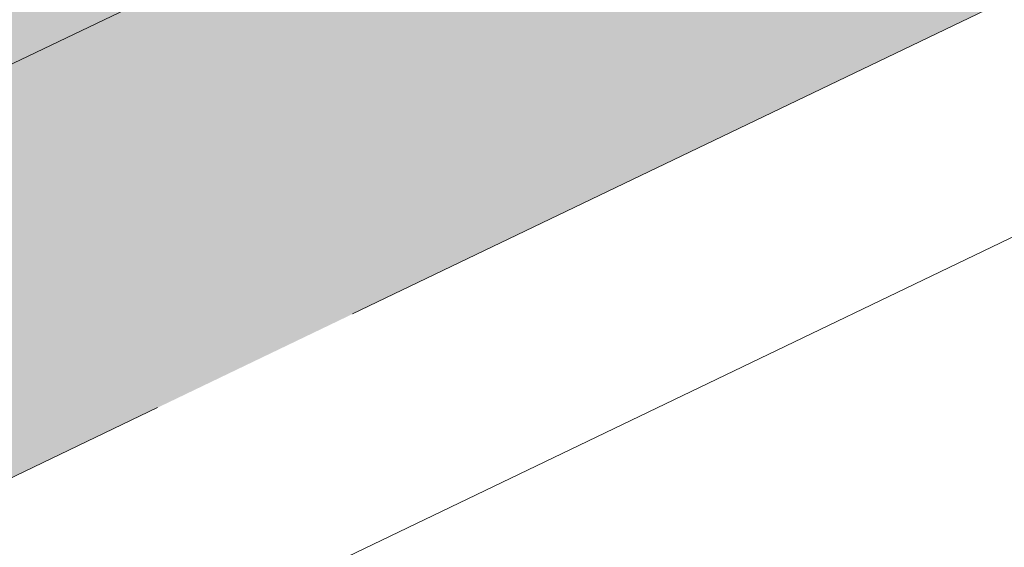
# Model space of a CAD drawing. Header units: metres. Extents: x 163628 to 167676, y 402708 to 405373.
# Tile 443 of 656: x 166382.817 to 166383.727, y 404366.192 to 404366.68. Entities that reach past the tile are written whole.
import ezdxf

# ---------------------------------------------------------------- set-up
doc = ezdxf.new("R2010")
doc.units = ezdxf.units.M
doc.linetypes.add('X-CA190022.004-UO-DWM_Snelfietsroute$0$VH-OPSLUITBAND_150X250', pattern=[24, 16, -2, 4, -2])
doc.layers.add('X-CA190022.004-UO-ARC_Arcering$0$N-WE-VH-VERHARDING-FIETSSTRAAT_GRIJS-A', color=251, linetype='Continuous', lineweight=0, transparency=0.5)
for name, color, linetype, lineweight in [('X-CA190022.004-UO-BGT_Ondergrond$0$GE_314_WGDRijbaanLokaleweg_Vlak_GEM', 253, 'Continuous', 9), ('X-CA190022.004-UO-BGT_Ondergrond$0$GE_479_BTDGroenvoorziening_grasenkruida_GEM', 253, 'Continuous', 9), ('X-CA190022.004-UO-DWM_Snelfietsroute$0$N-WE-VH-KANTOPSLUITING_ACHTERKANTBAND-G', 7, 'Continuous', 18), ('X-CA190022.004-UO-DWM_Snelfietsroute$0$N-WE-VH-KANTOPSLUITING_OPSLUITBAND_200X250-G', 7, 'X-CA190022.004-UO-DWM_Snelfietsroute$0$VH-OPSLUITBAND_150X250', 18)]:
    doc.layers.add(name, color=color, linetype=linetype, lineweight=lineweight)

msp = doc.modelspace()

# ---------------------------------------------------------------- hatches: boundary and pattern name
at = {"layer": 'X-CA190022.004-UO-ARC_Arcering$0$N-WE-VH-VERHARDING-FIETSSTRAAT_GRIJS-A'}
h = msp.add_hatch(color=256, dxfattribs=at)
h.dxf.hatch_style = 1
h.paths.add_polyline_path([(166375.98421, 404363.4227), (166371.47698, 404361.25825), (166366.96974, 404359.0938), (166362.46251, 404356.92935), (166357.95528, 404354.7649), (166353.44804, 404352.60045), (166349.02122, 404350.47461), (166349.19438, 404350.11403), (166353.6212, 404352.23987), (166358.12843, 404354.40432), (166362.63567, 404356.56877), (166367.1429, 404358.73322), (166371.65013, 404360.89767), (166376.15737, 404363.06212), (166380.6646, 404365.22657), (166381.67936, 404365.71388), (166385.17184, 404367.39102), (166389.67907, 404369.55547), (166394.1863, 404371.71992), (166394.95353, 404372.08836), (166394.78037, 404372.44893), (166394.01315, 404372.0805), (166389.50591, 404369.91605), (166384.99868, 404367.7516), (166381.50621, 404366.07446), (166380.49145, 404365.58715)])

# ---------------------------------------------------------------- linework, layer by layer
at = {"layer": 'X-CA190022.004-UO-BGT_Ondergrond$0$GE_314_WGDRijbaanLokaleweg_Vlak_GEM', "flags": 128}
msp.add_lwpolyline([(166395.93, 404372.931), (166347.44, 404349.677), (166346.785, 404349.363), (166343.066, 404348.641)], dxfattribs=at)
at = {"layer": 'X-CA190022.004-UO-BGT_Ondergrond$0$GE_479_BTDGroenvoorziening_grasenkruida_GEM', "flags": 128}
msp.add_lwpolyline([(166347.44, 404349.677), (166395.93, 404372.931), (166396.473, 404373.191), (166397.512, 404374.011), (166399.016, 404373.577), (166400.074, 404373.506), (166401.718, 404374.067), (166403.307, 404375.13), (166404.339, 404376.166), (166404.857, 404377.393), (166405.425, 404377.532), (166406.172, 404377.889), (166407.485, 404378.518), (166446.798, 404397.341)], dxfattribs=at)
at = {"layer": 'X-CA190022.004-UO-DWM_Snelfietsroute$0$N-WE-VH-KANTOPSLUITING_ACHTERKANTBAND-G', "ltscale": 0.2, "flags": 128}
msp.add_lwpolyline([(166459.17723, 404402.70781), (166270.42324, 404312.06492)], dxfattribs=at)
at = {"layer": 'X-CA190022.004-UO-DWM_Snelfietsroute$0$N-WE-VH-KANTOPSLUITING_OPSLUITBAND_200X250-G', "ltscale": 0.1, "flags": 128}
msp.add_lwpolyline([(166515.19163, 404426.92401), (166514.49728, 404426.38883), (166513.58518, 404425.74872), (166513.49101, 404425.6864), (166512.63338, 404425.14919), (166511.65846, 404424.60138), (166510.88934, 404424.21298), (166478.78145, 404408.76866), (166478.15851, 404408.48183), (166477.11431, 404408.0564), (166476.70909, 404407.9091), (166476.03753, 404407.68589), (166474.95259, 404407.37886), (166474.5562, 404407.28268), (166465.83722, 404405.25883), (166465.21095, 404405.10693), (166464.31052, 404404.86537), (166463.41819, 404404.59843), (166462.53156, 404404.30536), (166462.40156, 404404.26), (166461.65864, 404403.98881), (166460.79204, 404403.64631), (166459.93596, 404403.27935), (166459.09193, 404402.88871), (166270.33529, 404312.24455), (166269.85752, 404312.00615), (166269.08486, 404311.58106), (166268.33609, 404311.11891), (166267.61136, 404310.61992), (166266.91185, 404310.08486), (166266.34197, 404309.60577), (166266.24425, 404309.51937), (166265.59915, 404308.9148), (166264.988, 404308.28177), (166264.40925, 404307.619), (166263.86434, 404306.92812), (166263.3526, 404306.20799), (166263.2099, 404305.99279), (166262.76669, 404305.33926), (166262.09999, 404304.44127), (166261.38831, 404303.57659), (166260.6343, 404302.74857), (166260.50676, 404302.62186)], dxfattribs=at)

doc.saveas('drawing.dxf')
